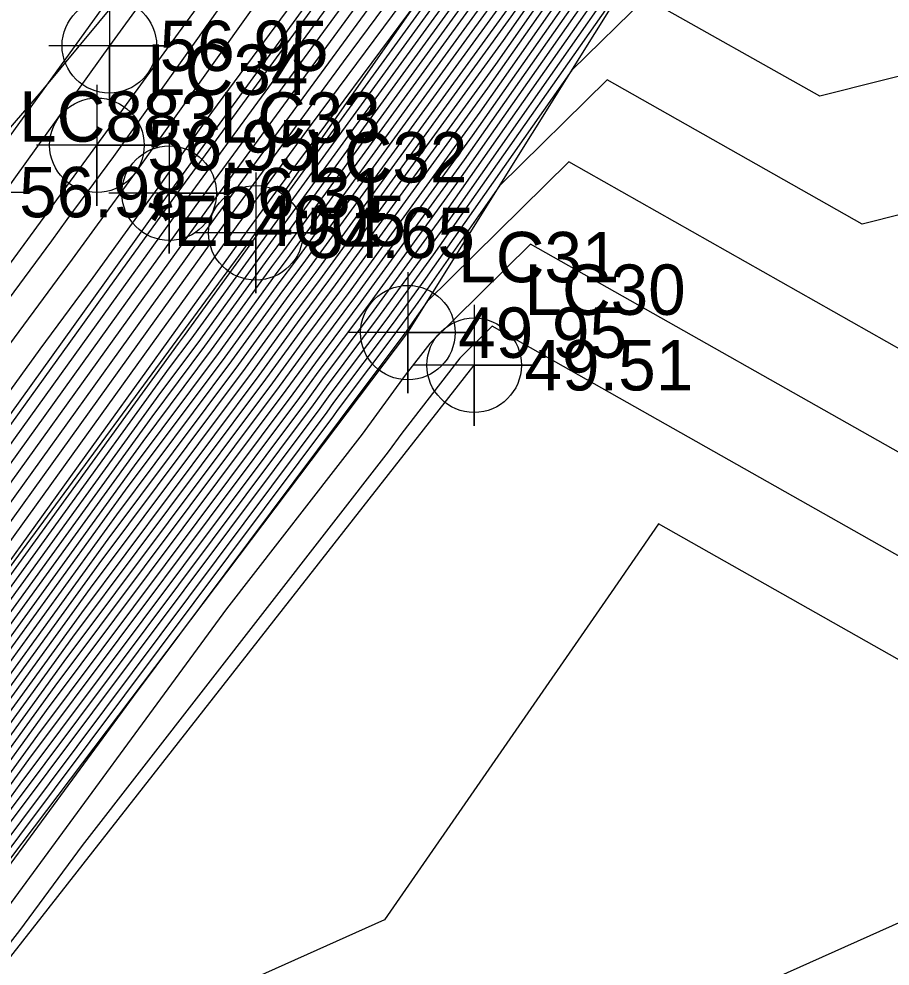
# Model space of a CAD drawing. Extents: x 2188792 to 2191981, y 386090 to 389710.
# Drawn here: x 2190022.45 to 2190065.66, y 387396.12 to 387443.12 of the extents above; entities that cross this region are included whole.
import ezdxf

# ---------------------------------------------------------------- set-up
doc = ezdxf.new("R2010")
doc.units = 0
for name, color, linetype in [('DTM Contours Major', 7, 'Continuous'), ('DTM Contours Minor', 7, 'Continuous'), ('Exist DTM Breakline', 7, 'Continuous'), ('Exist DTM Breakline Cogo Comment', 7, 'Continuous'), ('Exist DTM Breakline Cogo Elevation', 7, 'Continuous'), ('Exist DTM Breakline Cogo Number', 7, 'Continuous'), ('Exist DTM Breakline Cogo Point CELL', 7, 'Continuous'), ('Exist DTM Breakline Underwater', 7, 'Continuous'), ('Exist DTM Breakline Underwater Cogo Elevation', 7, 'Continuous'), ('Exist DTM Breakline Underwater Cogo Number', 7, 'Continuous'), ('Exist DTM Breakline Underwater Cogo Point CELL', 7, 'Continuous'), ('Exist Roads EOP', 7, 'Continuous'), ('Exist Roads EOP Cogo Elevation', 7, 'Continuous'), ('Exist Roads EOP Cogo Point CELL', 7, 'Continuous'), ('Exist Roads EOT', 7, 'Continuous'), ('Exist Roads EOT Cogo Elevation', 7, 'Continuous'), ('Exist Roads EOT Cogo Number', 7, 'Continuous'), ('Exist Roads EOT Cogo Point CELL', 7, 'Continuous')]:
    doc.layers.add(name, color=color, linetype=linetype)

msp = doc.modelspace()

# ---------------------------------------------------------------- linework, layer by layer
at = {"layer": 'DTM Contours Major'}
for points in [[(2189985.275, 387383.669), (2189994.24, 387397.334), (2190000.542, 387406.584), (2190005.068, 387412.932), (2190013.175, 387425.126), (2190018.833, 387434.036), (2190019.851, 387435.22), (2190023.561, 387439.509), (2190030.225, 387447.562), (2190040.144, 387460.464), (2190042.779, 387463.794), (2190047.272, 387469.736), (2190059.404, 387485.693), (2190062.073, 387489.527), (2190073.957, 387506.082), (2190075.657, 387508.517), (2190091.037, 387529.933), (2190091.267, 387530.33), (2190091.329, 387530.517), (2190091.393, 387530.607), (2190108.388, 387554.062)], [(2190106.731, 387542.448), (2190099.469, 387532.426), (2190096.508, 387528.215), (2190094.775, 387523.014), (2190093.569, 387521.301), (2190083.683, 387507.247), (2190079.859, 387502.134), (2190066.248, 387482.85), (2190062.633, 387477.566), (2190059.105, 387472.827), (2190048.491, 387458.326), (2190044.873, 387453.452), (2190030.711, 387434.1), (2190030.018, 387433.137), (2190027.341, 387429.417), (2190023.779, 387424.466), (2190009.82, 387405.068), (2190006.105, 387399.906), (2189992.299, 387380.721)], [(2190110.745, 387540.41), (2190105.891, 387533.526), (2190105.582, 387533.077), (2190100.754, 387526.228), (2190099.627, 387524.62), (2190095.823, 387519.225), (2190089.739, 387510.691), (2190082.098, 387500.475), (2190078.739, 387495.716), (2190071.019, 387484.433), (2190064.89, 387475.89), (2190054.344, 387461.328), (2190051.756, 387457.851), (2190051.243, 387457.151), (2190036.94, 387437.88), (2190033.304, 387432.912), (2190030.391, 387428.863), (2190029.739, 387427.956), (2190014.659, 387406.997), (2190012.23, 387403.623), (2189995.968, 387381.02)], [(2190114.284, 387538.324), (2190111.626, 387535.207), (2190109.01, 387531.496), (2190106.262, 387527.516), (2190103.844, 387524.086), (2190101.173, 387520.274), (2190099.676, 387517.333), (2190092.293, 387506.847), (2190085.473, 387497.899), (2190075.878, 387485.31), (2190067.614, 387473.791), (2190061.717, 387465.648), (2190054.342, 387455.145), (2190047.627, 387445.581), (2190036.85, 387430.761), (2190035.701, 387429.225), (2190033.337, 387425.963), (2190026.852, 387417.298), (2190015.609, 387401.795), (2190008.751, 387392.635)], [(2190111.185, 387537.809), (2190107.45, 387532.511), (2190105.922, 387530.297), (2190102.299, 387525.157), (2190098.297, 387519.445), (2190097.984, 387518.83), (2190086.635, 387502.712), (2190083.893, 387499.114), (2190080.036, 387494.053), (2190066.252, 387474.84), (2190056.415, 387461.258), (2190052.824, 387456.143), (2190049.554, 387451.486), (2190035.249, 387431.813), (2190034.794, 387431.205), (2190031.653, 387426.871), (2190029.033, 387423.37), (2190014.005, 387402.646), (2190010.979, 387398.605), (2189996.34, 387378.433)], [(2190115.906, 387537.107), (2190112.067, 387532.606), (2190110.569, 387530.481), (2190106.602, 387524.736), (2190105.389, 387523.015), (2190104.049, 387521.102), (2190101.368, 387515.835), (2190097.95, 387510.981), (2190087.053, 387496.683), (2190071.72, 387476.566), (2190068.976, 387472.742), (2190067.018, 387470.039), (2190055.86, 387454.147), (2190045.7, 387439.676), (2190038.452, 387429.71), (2190036.608, 387427.245), (2190035.022, 387425.056), (2190024.671, 387411.226), (2190017.214, 387400.943), (2190006.522, 387386.664)], [(2190117.527, 387535.891), (2190112.507, 387530.004), (2190112.128, 387529.466), (2190106.942, 387521.955), (2190106.934, 387521.944), (2190106.925, 387521.931), (2190106.753, 387521.593), (2190104.953, 387515.237), (2190106.299, 387512.1), (2190099.551, 387498.387), (2190090.794, 387477.182), (2190084.115, 387462.685), (2190060.634, 387457.786), (2190057.378, 387453.148), (2190043.772, 387433.771), (2190040.054, 387428.658), (2190037.515, 387425.265), (2190036.706, 387424.148), (2190022.49, 387405.154), (2190018.819, 387400.092), (2190004.294, 387380.694)], [(2190103.055, 387389.006), (2190111.58, 387403.483), (2190102.375, 387406.109), (2190085.561, 387431.439), (2190066.376, 387426.602), (2190049.729, 387436.018), (2190042.703, 387429.088), (2190041.845, 387427.867), (2190041.656, 387427.606), (2190038.422, 387423.285), (2190038.39, 387423.241), (2190028.109, 387409.504), (2190020.524, 387399.169), (2190019.382, 387397.703), (2190002.663, 387375.093)]]:
    msp.add_lwpolyline(points, dxfattribs=at)
at = {"layer": 'DTM Contours Minor'}
for points in [[(2189991.5, 387387.944), (2190006.309, 387407.959), (2190009.862, 387412.875), (2190024.083, 387432.111), (2190024.846, 387433.166), (2190027.155, 387436.291), (2190041.613, 387456.61), (2190044.615, 387460.675), (2190057.101, 387478.28), (2190058.7, 387480.441), (2190060.418, 387482.951), (2190075.921, 387505.01), (2190076.691, 387506.131), (2190089.632, 387524.531), (2190091.732, 387528.156), (2190092.365, 387530.057), (2190093.008, 387530.971), (2190108.057, 387551.739)], [(2189998.486, 387394.909), (2190007.419, 387406.982), (2190016.684, 387419.801), (2190025.109, 387431.197), (2190026.917, 387433.7), (2190028.281, 387435.545), (2190036.815, 387447.54), (2190045.891, 387459.829), (2190052.965, 387469.804), (2190060.087, 387479.431), (2190067.74, 387490.608), (2190077.205, 387504.075), (2190082.418, 387511.662), (2190090.831, 387523.625), (2190092.196, 387525.982), (2190093.401, 387529.596), (2190094.623, 387531.335), (2190107.725, 387549.417)], [(2189990.911, 387381.736), (2190005.473, 387401.874), (2190008.529, 387406.005), (2190023.505, 387426.727), (2190026.134, 387430.283), (2190028.989, 387434.234), (2190029.406, 387434.799), (2190032.018, 387438.47), (2190047.166, 387458.984), (2190048.83, 387461.329), (2190061.474, 387478.421), (2190075.063, 387498.265), (2190078.489, 387503.14), (2190088.144, 387517.193), (2190092.031, 387522.719), (2190092.661, 387523.808), (2190094.437, 387529.136), (2190096.239, 387531.699), (2190107.394, 387547.094)], [(2190107.063, 387544.771), (2190097.854, 387532.062), (2190095.472, 387528.675), (2190093.273, 387522.075), (2190093.123, 387521.862), (2190080.566, 387504.01), (2190079.411, 387502.466), (2190063.75, 387480.277), (2190062.143, 387477.929), (2190060.575, 387475.822), (2190047.94, 387458.561), (2190046.46, 387456.566), (2190030.192, 387434.337), (2190029.944, 387433.992), (2190026.861, 387429.709), (2190025.602, 387427.959), (2190009.337, 387405.358), (2190008.133, 387403.683), (2189991.814, 387381.006)], [(2190110.657, 387540.931), (2190105.579, 387533.729), (2190105.514, 387533.633), (2190100.445, 387526.443), (2190100.195, 387526.086), (2190095.357, 387519.224), (2190093.956, 387517.258), (2190081.65, 387500.807), (2190076.24, 387493.143), (2190064.592, 387476.117), (2190053.226, 387460.846), (2190050.693, 387457.386), (2190038.527, 387440.994), (2190032.785, 387433.149), (2190030.317, 387429.718), (2190029.259, 387428.248), (2190016.483, 387410.491), (2190011.748, 387403.912), (2189997.995, 387384.797)], [(2190106.4, 387540.126), (2190101.085, 387532.79), (2190097.544, 387527.754), (2190096.277, 387523.953), (2190094.014, 387520.74), (2190086.8, 387510.483), (2190080.306, 387501.803), (2190068.746, 387485.423), (2190063.122, 387477.204), (2190057.635, 387469.832), (2190049.041, 387458.091), (2190043.287, 387450.338), (2190031.229, 387433.862), (2190030.093, 387432.282), (2190027.82, 387429.125), (2190021.955, 387420.972), (2190010.302, 387404.779), (2190004.078, 387396.129), (2189992.784, 387380.435)], [(2190110.833, 387539.89), (2190106.203, 387533.323), (2190105.65, 387532.521), (2190101.063, 387526.014), (2190099.059, 387523.154), (2190096.289, 387519.225), (2190085.523, 387504.124), (2190082.546, 387500.144), (2190081.237, 387498.289), (2190078.229, 387493.893), (2190065.162, 387475.68), (2190052.174, 387457.746), (2190051.61, 387456.942), (2190051.096, 387456.21), (2190042.68, 387444.636), (2190035.353, 387434.765), (2190033.823, 387432.674), (2190030.466, 387428.008), (2190030.218, 387427.664), (2190012.835, 387403.503), (2190012.712, 387403.333), (2190011.047, 387401.019), (2189995.118, 387379.07)], [(2190110.921, 387539.37), (2190106.515, 387533.12), (2190105.718, 387531.965), (2190101.372, 387525.8), (2190098.49, 387521.687), (2190096.755, 387519.226), (2190085.439, 387503.353), (2190083.241, 387500.231), (2190082.946, 387499.844), (2190082.531, 387499.299), (2190065.435, 387475.47), (2190053.235, 387458.624), (2190051.913, 387456.742), (2190050.71, 387455.029), (2190034.287, 387432.444), (2190034.25, 387432.393), (2190030.642, 387427.415), (2190030.342, 387427.014), (2190013.042, 387403.157), (2190012.316, 387402.187), (2189995.424, 387378.911)], [(2190111.009, 387538.849), (2190106.827, 387532.917), (2190105.786, 387531.409), (2190101.681, 387525.586), (2190097.922, 387520.221), (2190097.221, 387519.226), (2190092.649, 387512.813), (2190084.372, 387501.058), (2190083.262, 387499.601), (2190081.699, 387497.551), (2190065.707, 387475.26), (2190054.295, 387459.502), (2190052.217, 387456.543), (2190050.325, 387453.848), (2190034.608, 387432.234), (2190034.431, 387431.997), (2190030.979, 387427.234), (2190029.906, 387425.799), (2190013.363, 387402.987), (2190011.87, 387400.993), (2189995.729, 387378.751)], [(2190111.097, 387538.329), (2190107.139, 387532.714), (2190105.854, 387530.853), (2190101.99, 387525.371), (2190097.722, 387519.28), (2190097.646, 387519.13), (2190085.504, 387501.885), (2190083.578, 387499.358), (2190080.867, 387495.802), (2190065.979, 387475.05), (2190055.355, 387460.38), (2190052.52, 387456.343), (2190049.939, 387452.667), (2190034.928, 387432.023), (2190034.612, 387431.601), (2190031.316, 387427.052), (2190029.469, 387424.585), (2190013.684, 387402.816), (2190011.424, 387399.799), (2189996.034, 387378.592)], [(2190114.608, 387538.081), (2190111.714, 387534.687), (2190109.321, 387531.293), (2190106.33, 387526.96), (2190104.153, 387523.872), (2190101.748, 387520.44), (2190100.015, 387517.033), (2190093.424, 387507.674), (2190085.789, 387497.656), (2190075.046, 387483.561), (2190067.886, 387473.581), (2190062.777, 387466.526), (2190054.645, 387454.945), (2190047.241, 387444.4), (2190037.171, 387430.551), (2190035.882, 387428.829), (2190033.674, 387425.782), (2190026.416, 387416.084), (2190015.93, 387401.624), (2190008.305, 387391.441)], [(2190106.069, 387537.803), (2190102.7, 387533.154), (2190098.58, 387527.294), (2190097.779, 387524.892), (2190094.46, 387520.178), (2190089.917, 387513.72), (2190080.754, 387501.471), (2190071.244, 387487.996), (2190063.612, 387476.842), (2190056.166, 387466.837), (2190049.592, 387457.856), (2190041.7, 387447.223), (2190031.748, 387433.624), (2190030.167, 387431.428), (2190028.3, 387428.833), (2190020.131, 387417.478), (2190010.784, 387404.49), (2190002.05, 387392.352)], [(2190115.257, 387537.594), (2190111.89, 387533.646), (2190109.945, 387530.887), (2190106.466, 387525.848), (2190104.771, 387523.443), (2190102.899, 387520.771), (2190100.691, 387516.434), (2190095.687, 387509.327), (2190086.421, 387497.169), (2190073.383, 387480.063), (2190068.431, 387473.162), (2190064.898, 387468.283), (2190055.253, 387454.546), (2190046.47, 387442.038), (2190037.812, 387430.13), (2190036.245, 387428.037), (2190034.348, 387425.419), (2190025.544, 387413.655), (2190016.572, 387401.284), (2190007.414, 387389.052)], [(2190114.933, 387537.837), (2190111.802, 387534.167), (2190109.633, 387531.09), (2190106.398, 387526.404), (2190104.462, 387523.658), (2190102.324, 387520.605), (2190100.353, 387516.734), (2190094.556, 387508.5), (2190086.105, 387497.413), (2190074.214, 387481.812), (2190068.159, 387473.371), (2190063.837, 387467.405), (2190054.949, 387454.746), (2190046.856, 387443.219), (2190037.491, 387430.341), (2190036.064, 387428.433), (2190034.011, 387425.6), (2190025.98, 387414.869), (2190016.251, 387401.454), (2190007.859, 387390.247)], [(2190111.274, 387537.288), (2190107.762, 387532.308), (2190105.99, 387529.741), (2190102.608, 387524.943), (2190098.873, 387519.611), (2190098.323, 387518.531), (2190087.767, 387503.539), (2190084.209, 387498.871), (2190079.204, 387492.304), (2190066.524, 387474.631), (2190057.476, 387462.136), (2190053.128, 387455.944), (2190049.168, 387450.305), (2190035.569, 387431.603), (2190034.975, 387430.809), (2190031.99, 387426.689), (2190028.597, 387422.156), (2190014.326, 387402.476), (2190010.533, 387397.411), (2189996.645, 387378.274)], [(2190115.581, 387537.351), (2190111.979, 387533.126), (2190110.257, 387530.684), (2190106.534, 387525.292), (2190105.08, 387523.229), (2190103.474, 387520.937), (2190101.03, 387516.135), (2190096.819, 387510.154), (2190086.737, 387496.926), (2190072.551, 387478.315), (2190068.704, 387472.952), (2190065.958, 387469.161), (2190055.556, 387454.346), (2190046.085, 387440.857), (2190038.132, 387429.92), (2190036.426, 387427.641), (2190034.685, 387425.237), (2190025.107, 387412.441), (2190016.893, 387401.114), (2190006.968, 387387.858)], [(2190111.362, 387536.768), (2190108.074, 387532.105), (2190106.058, 387529.185), (2190102.917, 387524.729), (2190099.448, 387519.777), (2190098.661, 387518.231), (2190088.898, 387504.366), (2190084.525, 387498.628), (2190078.373, 387490.556), (2190066.797, 387474.421), (2190058.536, 387463.014), (2190053.431, 387455.744), (2190048.783, 387449.124), (2190035.889, 387431.392), (2190035.157, 387430.413), (2190032.327, 387426.508), (2190028.161, 387420.942), (2190014.647, 387402.305), (2190010.087, 387396.217), (2189996.95, 387378.115)], [(2190116.23, 387536.864), (2190112.155, 387532.085), (2190110.88, 387530.278), (2190106.67, 387524.18), (2190105.698, 387522.801), (2190104.624, 387521.268), (2190101.706, 387515.536), (2190099.082, 387511.808), (2190087.368, 387496.44), (2190070.888, 387474.817), (2190069.248, 387472.532), (2190068.078, 387470.917), (2190056.163, 387453.947), (2190045.314, 387438.495), (2190038.773, 387429.499), (2190036.789, 387426.849), (2190035.358, 387424.874), (2190024.235, 387410.012), (2190017.535, 387400.773), (2190006.077, 387385.47)], [(2190116.879, 387536.377), (2190112.331, 387531.045), (2190111.504, 387529.872), (2190106.806, 387523.067), (2190106.316, 387522.372), (2190105.775, 387521.599), (2190102.383, 387514.937), (2190101.345, 387513.462), (2190088, 387495.954), (2190079.019, 387484.171), (2190072.614, 387470.268), (2190067.806, 387469.265), (2190056.77, 387453.548), (2190044.543, 387436.133), (2190039.413, 387429.079), (2190037.152, 387426.057), (2190036.032, 387424.511), (2190023.362, 387407.583), (2190018.177, 387400.433), (2190005.185, 387383.082)], [(2190116.554, 387536.621), (2190112.243, 387531.565), (2190111.192, 387530.075), (2190106.738, 387523.624), (2190106.007, 387522.586), (2190105.2, 387521.434), (2190102.045, 387515.236), (2190100.213, 387512.635), (2190087.684, 387496.197), (2190070.056, 387473.069), (2190069.521, 387472.322), (2190069.139, 387471.795), (2190056.467, 387453.747), (2190044.929, 387437.314), (2190039.093, 387429.289), (2190036.971, 387426.453), (2190035.695, 387424.693), (2190023.799, 387408.797), (2190017.856, 387400.603), (2190005.631, 387384.276)], [(2190111.45, 387536.248), (2190108.386, 387531.902), (2190106.126, 387528.628), (2190103.226, 387524.514), (2190100.023, 387519.943), (2190098.999, 387517.932), (2190090.03, 387505.193), (2190084.841, 387498.385), (2190077.541, 387488.807), (2190067.069, 387474.211), (2190059.596, 387463.892), (2190053.735, 387455.544), (2190048.398, 387447.943), (2190036.21, 387431.182), (2190035.338, 387430.017), (2190032.664, 387426.326), (2190027.725, 387419.727), (2190014.968, 387402.135), (2190009.642, 387395.023)], [(2190117.203, 387536.134), (2190112.419, 387530.525), (2190111.816, 387529.669), (2190106.874, 387522.511), (2190106.625, 387522.158), (2190106.35, 387521.765), (2190102.721, 387514.637), (2190102.476, 387514.289), (2190097.206, 387507.375), (2190091.943, 387496.681), (2190089.034, 387489.636), (2190078.365, 387466.477), (2190064.22, 387463.525), (2190057.074, 387453.348), (2190044.158, 387434.952), (2190039.734, 387428.868), (2190037.333, 387425.661), (2190036.369, 387424.33), (2190022.926, 387406.369), (2190018.498, 387400.262), (2190004.74, 387381.888)], [(2190111.538, 387535.728), (2190108.698, 387531.699), (2190106.194, 387528.072), (2190103.535, 387524.3), (2190100.598, 387520.108), (2190099.338, 387517.632), (2190091.161, 387506.02), (2190085.157, 387498.142), (2190076.709, 387487.058), (2190067.341, 387474.001), (2190060.657, 387464.77), (2190054.038, 387455.345), (2190048.012, 387446.762), (2190036.53, 387430.972), (2190035.519, 387429.621), (2190033, 387426.145), (2190027.288, 387418.513), (2190015.288, 387401.965), (2190009.196, 387393.829)], [(2190105.738, 387535.48), (2190104.315, 387533.517), (2190099.616, 387526.833), (2190099.282, 387525.831), (2190094.906, 387519.617), (2190093.034, 387516.956), (2190081.202, 387501.139), (2190073.742, 387490.57), (2190064.102, 387476.479), (2190054.696, 387463.842), (2190050.142, 387457.621), (2190040.113, 387444.109), (2190032.267, 387433.387), (2190030.242, 387430.573), (2190028.78, 387428.54), (2190018.307, 387413.985), (2190011.266, 387404.201), (2190000.023, 387388.574)], [(2190117.852, 387535.647), (2190112.595, 387529.484), (2190112.44, 387529.263), (2190110.263, 387526.111), (2190109.543, 387521.58), (2190108.03, 387516.24), (2190111.326, 387508.562), (2190107.159, 387500.094), (2190092.553, 387464.728), (2190089.865, 387458.894), (2190064.663, 387453.635), (2190057.974, 387451.949), (2190057.323, 387452.317), (2190057.048, 387452.046), (2190043.387, 387432.59), (2190040.375, 387428.448), (2190037.696, 387424.869), (2190037.043, 387423.967), (2190022.054, 387403.94), (2190019.14, 387399.922), (2190003.848, 387379.5)], [(2190130.789, 387441.565), (2190112.274, 387444.264), (2190108.666, 387430.2), (2190092.935, 387453.897), (2190060.074, 387445.612), (2190055.424, 387448.243), (2190053.462, 387446.307), (2190043.002, 387431.409), (2190040.695, 387428.237), (2190037.878, 387424.473), (2190037.38, 387423.785), (2190021.618, 387402.725), (2190019.461, 387399.752), (2190003.403, 387378.306)], [(2190106.764, 387389.602), (2190117.791, 387408.328), (2190115.282, 387409.044), (2190090.477, 387446.411), (2190062.175, 387439.276), (2190053.526, 387444.168), (2190049.875, 387440.567), (2190042.616, 387430.229), (2190041.015, 387428.027), (2190038.059, 387424.077), (2190037.716, 387423.604), (2190021.181, 387401.511), (2190019.782, 387399.581), (2190002.957, 387377.112)], [(2190104.91, 387389.304), (2190114.686, 387405.905), (2190108.829, 387407.577), (2190088.019, 387438.925), (2190064.275, 387432.939), (2190051.627, 387440.093), (2190046.289, 387434.828), (2190042.231, 387429.048), (2190041.336, 387427.817), (2190038.24, 387423.681), (2190038.053, 387423.422), (2190020.745, 387400.297), (2190020.103, 387399.411), (2190002.511, 387375.918)], [(2190101.201, 387388.708), (2190108.475, 387401.06), (2190095.922, 387404.642), (2190083.103, 387423.953), (2190068.476, 387420.266), (2190047.83, 387431.943), (2190042.833, 387427.014), (2190041.613, 387425.443), (2190039.481, 387422.512), (2190032.749, 387413.849), (2190021.501, 387398.523), (2190012.852, 387387.416)], [(2190099.346, 387388.41), (2190105.369, 387398.638), (2190089.468, 387403.175), (2190080.645, 387416.467), (2190070.577, 387413.929), (2190045.932, 387427.868), (2190044.322, 387426.281), (2190041.436, 387422.566), (2190040.765, 387421.643), (2190025.581, 387402.105), (2190022.478, 387397.877), (2190006.321, 387377.13)], [(2190097.492, 387388.112), (2190102.264, 387396.215), (2190083.015, 387401.708), (2190078.187, 387408.981), (2190072.678, 387407.592), (2190054.172, 387418.059), (2190051.82, 387414.658), (2190040.588, 387398.411), (2190024.468, 387391.193)], [(2190099.158, 387393.792), (2190076.562, 387400.24), (2190075.729, 387401.495), (2190074.778, 387401.256), (2190071.585, 387403.061), (2190071.18, 387402.475), (2190069.242, 387399.672), (2190027.083, 387380.794)]]:
    msp.add_lwpolyline(points, dxfattribs=at)
at = {"layer": 'Exist DTM Breakline'}
for points in [[(2189987.902, 387384.357), (2190026.315, 387436.848), (2190058.298, 387480.734), (2190089.535, 387524.604)], [(2189991.613, 387381.125), (2190029.902, 387434.47), (2190061.751, 387478.219), (2190093.06, 387521.942)], [(2189994.964, 387379.15), (2190034.2, 387432.501), (2190064.649, 387476.075), (2190097.537, 387519.226)], [(2190002.292, 387375.33), (2190041.742, 387427.55), (2190069.653, 387472.22), (2190102.826, 387514.545)]]:
    msp.add_lwpolyline(points, dxfattribs=at)
at = {"layer": 'Exist DTM Breakline Cogo Point CELL'}
for points in [[(2190026.315, 387439.848), (2190026.315, 387433.848), (2190026.315, 387436.848), (2190029.315, 387436.848), (2190023.315, 387436.848)], [(2190029.902, 387437.47), (2190029.902, 387431.47), (2190029.902, 387434.47), (2190032.902, 387434.47), (2190026.902, 387434.47)], [(2190034.2, 387435.501), (2190034.2, 387429.501), (2190034.2, 387432.501), (2190037.2, 387432.501), (2190031.2, 387432.501)], [(2190041.742, 387430.55), (2190041.742, 387424.55), (2190041.742, 387427.55), (2190044.742, 387427.55), (2190038.742, 387427.55)]]:
    msp.add_lwpolyline(points, dxfattribs=at)
for centre in [(2190026.315, 387436.848), (2190029.902, 387434.47), (2190034.2, 387432.501), (2190041.742, 387427.55)]:
    msp.add_circle(centre, 2.344, dxfattribs=at)
at = {"layer": 'Exist DTM Breakline Underwater'}
msp.add_line((2190004.345, 387374.018), (2190045.03, 387425.933), dxfattribs=at)
at = {"layer": 'Exist DTM Breakline Underwater Cogo Point CELL'}
msp.add_lwpolyline([(2190045.03, 387428.933), (2190045.03, 387422.933), (2190045.03, 387425.933), (2190048.03, 387425.933), (2190042.03, 387425.933)], dxfattribs=at)
msp.add_circle((2190045.03, 387425.933), 2.344, dxfattribs=at)
at = {"layer": 'Exist Roads EOP'}
msp.add_lwpolyline([(2190335.128, 387868.989), (2190306.373, 387829.271), (2190274.581, 387784.921), (2190245.133, 387744.071), (2190214.553, 387701.741), (2190184.89, 387660.475), (2190157.493, 387622.204), (2190126.048, 387578.501), (2190091.216, 387530.568), (2190059.634, 387486.726), (2190026.932, 387441.783), (2189997.689, 387401.032), (2189957.023, 387344.154), (2189927.908, 387303.922), (2189889.008, 387250.224), (2189856.606, 387205.5), (2189825.68, 387162.612), (2189795.668, 387120.822), (2189765.955, 387079.619), (2189734.998, 387036.704), (2189703.849, 386993.356), (2189673.984, 386951.979), (2189643.253, 386909.427)], dxfattribs=at)
at = {"layer": 'Exist Roads EOP Cogo Point CELL'}
msp.add_lwpolyline([(2190026.932, 387444.783), (2190026.932, 387438.783), (2190026.932, 387441.783), (2190029.932, 387441.783), (2190023.932, 387441.783)], dxfattribs=at)
msp.add_circle((2190026.932, 387441.783), 2.344, dxfattribs=at)
at = {"layer": 'Exist Roads EOT'}
msp.add_lwpolyline([(2190333.162, 387868.755), (2190301.785, 387825.12), (2190269.645, 387780.315), (2190237.827, 387736.49), (2190205.816, 387692.275), (2190173.845, 387647.822), (2190143.211, 387605.324), (2190112.772, 387563.076), (2190082.117, 387520.492), (2190050.947, 387477.405), (2190019.959, 387434.524), (2189989.253, 387391.986)], dxfattribs=at)
at = {"layer": 'Exist Roads EOT Cogo Point CELL'}
msp.add_lwpolyline([(2190019.959, 387437.524), (2190019.959, 387431.524), (2190019.959, 387434.524), (2190016.959, 387434.524), (2190022.959, 387434.524)], dxfattribs=at)

# ---------------------------------------------------------------- texts
at = {"layer": 'Exist DTM Breakline Cogo Comment'}
msp.add_text('*EL4005', height=2.5, dxfattribs=at).set_placement((2190028.815, 387431.848))
at = {"layer": 'Exist DTM Breakline Cogo Elevation'}
for s, p in [('56.95', (2190028.815, 387435.598)), ('56.31', (2190032.402, 387433.22)), ('54.65', (2190036.7, 387431.251)), ('49.95', (2190044.242, 387426.3))]:
    msp.add_text(s, height=2.5, dxfattribs=at).set_placement(p)
at = {"layer": 'Exist DTM Breakline Cogo Number'}
for s, p in [('LC34', (2190028.815, 387439.348)), ('LC33', (2190032.402, 387436.97)), ('LC32', (2190036.7, 387435.001)), ('LC31', (2190044.242, 387430.05))]:
    msp.add_text(s, height=2.5, dxfattribs=at).set_placement(p)
at = {"layer": 'Exist DTM Breakline Underwater Cogo Elevation'}
msp.add_text('49.51', height=2.5, dxfattribs=at).set_placement((2190047.53, 387424.683))
at = {"layer": 'Exist DTM Breakline Underwater Cogo Number'}
msp.add_text('LC30', height=2.5, dxfattribs=at).set_placement((2190047.53, 387428.433))
at = {"layer": 'Exist Roads EOP Cogo Elevation'}
msp.add_text('56.95', height=2.5, dxfattribs=at).set_placement((2190029.432, 387440.533))
at = {"layer": 'Exist Roads EOT Cogo Elevation'}
msp.add_text('56.98', height=2.5, dxfattribs=at).set_placement((2190022.459, 387433.274))
at = {"layer": 'Exist Roads EOT Cogo Number'}
msp.add_text('LC883', height=2.5, dxfattribs=at).set_placement((2190022.459, 387437.024))

doc.saveas('drawing.dxf')
